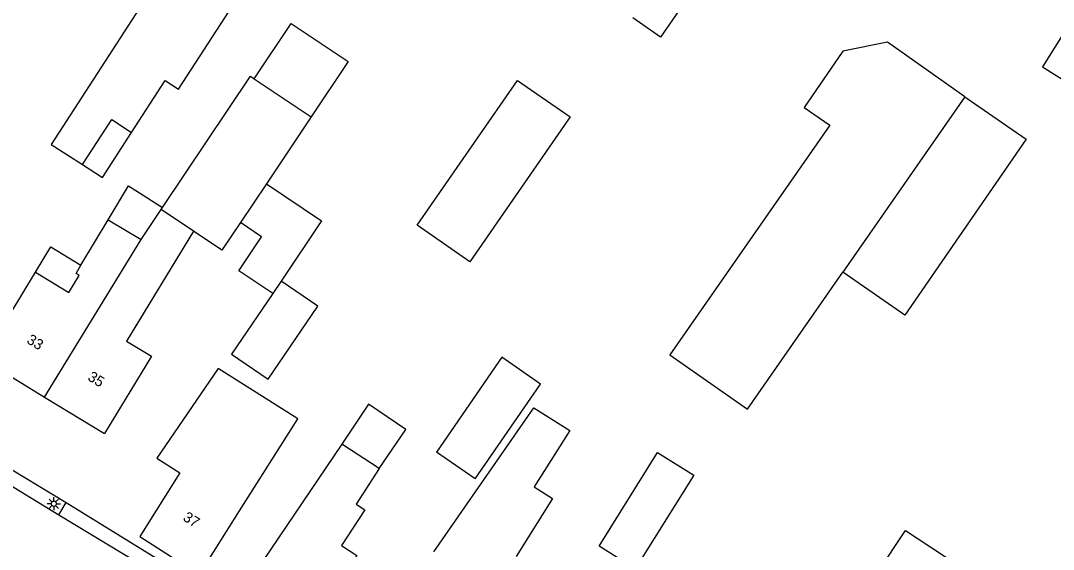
# Model space of a CAD drawing. Extents: x 136000 to 141000, y 400494 to 402006.
# Drawn here: x 137813.8 to 137911.7, y 401864.8 to 401914.9 of the extents above; entities that cross this region are included whole.
import ezdxf

# ---------------------------------------------------------------- set-up
doc = ezdxf.new("R2010")
doc.units = 0
for name, color, linetype in [('gg-afsc-erfafscheiding', 7, 'Continuous'), ('gg-anno-huisnummerreeks BGT', 7, 'Continuous'), ('gg-bbg-bijgebouw', 7, 'Continuous'), ('gg-bbg-gedigitaliseerde bebouwing', 7, 'Continuous'), ('gg-bbg-gedigitaliseerde bijgebouw', 7, 'Continuous'), ('gg-bbg-hoofdgebouw', 7, 'Continuous'), ('gg-bbg-luifel en loopbrug', 7, 'Continuous'), ('gg-bbg-tussenscheiding', 7, 'Continuous'), ('gg-knt-verharding', 7, 'Continuous'), ('gg-knt-verharding nz', 7, 'Continuous'), ('gt-symb-lichtmast', 7, 'Continuous')]:
    doc.layers.add(name, color=color, linetype=linetype)

# ---------------------------------------------------------------- blocks, each defined once
blk = doc.blocks.new('gt0-LMAST')
at = {"layer": 'gt-symb-lichtmast'}
for p, q in [((-0.182, 0.173), (-0.447, 0.438)), ((-0.005, 0.246), (-0.005, 0.621)), ((0.172, 0.173), (0.437, 0.438)), ((-0.255, -0.004), (-0.63, -0.004)), ((-0.182, -0.181), (-0.447, -0.446)), ((-0.005, -0.254), (-0.005, -0.629)), ((0.437, -0.446), (0.172, -0.181)), ((0.245, -0.004), (0.62, -0.004))]:
    blk.add_line(p, q, dxfattribs=at)
blk.add_circle((-0.005, -0.004), 0.25, dxfattribs=at)

msp = doc.modelspace()

# ---------------------------------------------------------------- linework, layer by layer
at = {"layer": 'gg-afsc-erfafscheiding'}
for p, q in [((137804.385, 401877.483), (137818.12, 401869.254)), ((137818.12, 401869.254), (137830.247, 401861.792))]:
    msp.add_line(p, q, dxfattribs=at)
at = {"layer": 'gg-bbg-bijgebouw'}
msp.add_line((137856.903, 401871.486), (137853.225, 401874.028), dxfattribs=at)
at = {"layer": 'gg-bbg-gedigitaliseerde bebouwing'}
for p, q in [((137819.524, 401891.753), (137822.111, 401896.063)), ((137822.111, 401896.063), (137825.233, 401894.19)), ((137810.19, 401882.83), (137815.222, 401891.099)), ((137834.567, 401868.48), (137840.078, 401877.179)), ((137844.246, 401874.799), (137834.6, 401860.54)), ((137847.808, 401872.463), (137844.246, 401874.799)), ((137830.74, 401862.44), (137834.567, 401868.48))]:
    msp.add_line(p, q, dxfattribs=at)
for points in [[(137830.188, 401894.967), (137823.85, 401884.544), (137826.197, 401883.117), (137821.75, 401875.8)], [(137815.222, 401891.099), (137818.384, 401889.178), (137819.352, 401890.79), (137819.054, 401890.968), (137819.524, 401891.753)], [(137840.078, 401877.179), (137832.545, 401881.952), (137826.705, 401873.468), (137828.912, 401872.069), (137825.09, 401866.02)], [(137852.984, 401864.572), (137862.472, 401878.216), (137865.869, 401876.08), (137862.506, 401870.732), (137864.245, 401869.638), (137860.778, 401864.125)]]:
    msp.add_lwpolyline(points, dxfattribs=at)
at = {"layer": 'gg-bbg-gedigitaliseerde bijgebouw'}
for p, q in [((137835.945, 401909.429), (137841.345, 401905.817)), ((137841.345, 401905.817), (137837.103, 401899.476)), ((137816.706, 401903.203), (137819.668, 401901.286)), ((137837.103, 401899.476), (137834.641, 401895.797)), ((137827.124, 401897.017), (137827.263, 401897.224)), ((137825.233, 401894.19), (137827.124, 401897.017)), ((137838.513, 401890.248), (137837.717, 401889.082)), ((137837.717, 401889.082), (137833.785, 401883.322))]:
    msp.add_line(p, q, dxfattribs=at)
for points in [[(137824.328, 401904.334), (137827.517, 401909.26), (137828.775, 401908.445), (137835.565, 401918.933), (137829.447, 401922.894), (137816.706, 401903.203)], [(137877.396, 401923.2), (137880.009, 401921.396), (137874.469, 401913.37), (137871.867, 401915.189)], [(137903.349, 401907.7), (137896.017, 401912.889), (137891.784, 401912.053), (137888.091, 401906.702), (137890.532, 401905.017)], [(137827.263, 401897.224), (137835.589, 401909.668), (137835.945, 401909.429)], [(137851.407, 401895.531), (137860.931, 401909.265), (137865.921, 401905.805), (137856.396, 401892.071), (137851.407, 401895.531)], [(137903.349, 401907.7), (137909.162, 401903.687), (137897.653, 401887.014), (137891.766, 401891.077)], [(137819.668, 401901.286), (137822.435, 401905.56), (137824.328, 401904.334)], [(137890.532, 401905.017), (137875.363, 401883.247), (137882.732, 401878.112), (137891.766, 401891.077)], [(137834.641, 401895.797), (137832.881, 401893.166), (137830.188, 401894.967)], [(137833.785, 401883.322), (137837.262, 401880.949), (137841.99, 401887.875), (137838.513, 401890.248)], [(137856.903, 401871.486), (137863.101, 401880.47), (137859.436, 401883.028), (137853.225, 401874.028)], [(137868.652, 401865.105), (137874.21, 401873.996), (137877.629, 401871.859), (137872.071, 401862.969), (137868.652, 401865.105)]]:
    msp.add_lwpolyline(points, dxfattribs=at)
at = {"layer": 'gg-bbg-hoofdgebouw'}
for p, q in [((137810.19, 401882.83), (137816.067, 401879.256)), ((137816.067, 401879.256), (137821.75, 401875.8)), ((137825.09, 401866.02), (137830.74, 401862.44))]:
    msp.add_line(p, q, dxfattribs=at)
for points in [[(137920.01, 401925.67), (137914.066, 401916.226), (137914.204, 401916.135), (137910.708, 401910.565), (137914.533, 401908.157)], [(137847.808, 401872.463), (137845.608, 401869.108), (137846.438, 401868.568), (137844.234, 401865.18), (137845.681, 401864.24), (137840.7, 401856.57)]]:
    msp.add_lwpolyline(points, dxfattribs=at)
at = {"layer": 'gg-bbg-luifel en loopbrug'}
for points in [[(137835.945, 401909.429), (137839.456, 401914.676), (137844.855, 401911.064), (137841.345, 401905.817)], [(137819.668, 401901.286), (137821.561, 401900.06), (137824.328, 401904.334)], [(137822.111, 401896.063), (137824.045, 401899.285), (137827.263, 401897.224)], [(137837.103, 401899.476), (137842.342, 401895.971), (137838.513, 401890.248)], [(137837.717, 401889.082), (137834.503, 401891.232), (137836.656, 401894.45), (137834.641, 401895.797)], [(137815.222, 401891.099), (137816.65, 401893.478), (137819.524, 401891.753)], [(137847.808, 401872.463), (137850.318, 401876.181), (137846.792, 401878.562), (137844.246, 401874.799)], [(137895.1, 401862.662), (137897.723, 401866.615), (137902.611, 401863.371), (137899.987, 401859.418), (137895.1, 401862.662)]]:
    msp.add_lwpolyline(points, dxfattribs=at)
at = {"layer": 'gg-bbg-tussenscheiding'}
for p, q in [((137903.349, 401907.7), (137891.766, 401891.077)), ((137830.188, 401894.967), (137827.124, 401897.017)), ((137816.067, 401879.256), (137825.233, 401894.19))]:
    msp.add_line(p, q, dxfattribs=at)
at = {"layer": 'gg-knt-verharding'}
for p, q in [((137803.728, 401876.443), (137817.429, 401868.074)), ((137817.429, 401868.074), (137818.12, 401869.254))]:
    msp.add_line(p, q, dxfattribs=at)
at = {"layer": 'gg-knt-verharding nz'}
msp.add_line((137817.429, 401868.074), (137829.624, 401860.736), dxfattribs=at)

# ---------------------------------------------------------------- block references
at = {"layer": 'gt-symb-lichtmast'}
msp.add_blockref('gt0-LMAST', (137816.949, 401869.144), dxfattribs=at)

# ---------------------------------------------------------------- texts
at = {"layer": 'gg-anno-huisnummerreeks BGT'}
for s, rotation, p in [('33', 328.7, (137814.299, 401884.428)), ('35', 328.7, (137820.079, 401880.913)), ('37', 327.7, (137829.113, 401867.614))]:
    msp.add_text(s, height=1, rotation=rotation, dxfattribs=at).set_placement(p)

doc.saveas('drawing.dxf')
